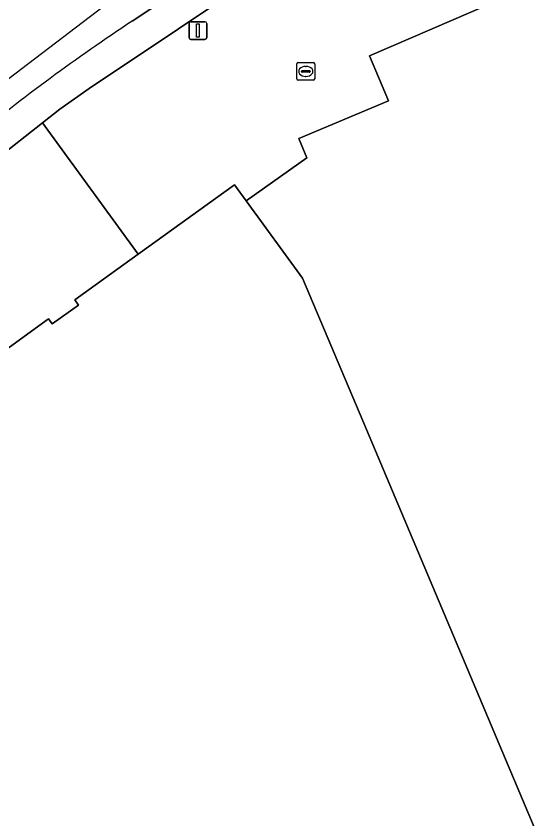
# Model space of a CAD drawing. Extents: x 159371 to 159986, y 382987 to 383597.
# Drawn here: x 159541.49 to 159570.72, y 383478.07 to 383523.3 of the extents above; entities that cross this region are included whole.
import ezdxf

# ---------------------------------------------------------------- set-up
doc = ezdxf.new("R2010")
doc.units = 0
for name, color, linetype in [('IMGEO_Brandkraan', 7, 'Continuous'), ('IMGEO_Lichtmast', 7, 'Continuous'), ('IMGEO_Pand', 7, 'Continuous'), ('IMGEO_Rijbaan_lokaal_gesloten', 7, 'Continuous'), ('IMGEO_Rijbaan_lokaal_open', 7, 'Continuous'), ('IMGEO_Voetpad_open', 7, 'Continuous')]:
    doc.layers.add(name, color=color, linetype=linetype)

msp = doc.modelspace()

# ---------------------------------------------------------------- linework, layer by layer
at = {"layer": 'IMGEO_Brandkraan'}
for p, q in [((159557.31, 383519.754), (159557.31, 383520.606)), ((159557.385, 383520.68), (159558.237, 383520.68)), ((159558.311, 383520.606), (159558.311, 383519.754)), ((159557.569, 383520.174), (159557.569, 383520.186)), ((159558.007, 383520.137), (159557.609, 383520.137)), ((159557.612, 383520.223), (159558.01, 383520.223)), ((159557.798, 383520.46), (159557.823, 383520.46)), ((159558.053, 383520.186), (159558.053, 383520.174)), ((159558.237, 383519.68), (159557.385, 383519.68)), ((159557.821, 383519.9), (159557.796, 383519.9))]:
    msp.add_line(p, q, dxfattribs=at)
for points in [[(159557.31, 383519.754), (159557.31, 383520.606)], [(159557.385, 383520.68), (159558.237, 383520.68)], [(159558.311, 383520.606), (159558.311, 383519.754)], [(159558.237, 383519.68), (159557.385, 383519.68)]]:
    msp.add_lwpolyline(points, dxfattribs=at)
for centre, radius, start, end in [((159557.387, 383520.604), 0.0765, 91.552, 178.448), ((159557.387, 383520.604), 0.0765, 91.552, 178.448), ((159558.235, 383520.604), 0.0765, 1.552, 88.448), ((159558.235, 383520.604), 0.0765, 1.552, 88.448), ((159557.609, 383520.183), 0.0403, 85.8775, 175.7526), ((159557.606, 383520.173), 0.0366, 178.938, 274.7102), ((159558.01, 383520.18), 0.043, 264.8664, 352.4533), ((159558.014, 383520.185), 0.0386, 1.7309, 96.639), ((159557.387, 383519.756), 0.0765, 181.552, 268.448), ((159557.387, 383519.756), 0.0765, 181.552, 268.448), ((159558.235, 383519.756), 0.0765, 271.552, 358.448), ((159558.235, 383519.756), 0.0765, 271.552, 358.448)]:
    msp.add_arc(centre, radius, start, end, dxfattribs=at)
for centre, major_axis, ratio, start_param, end_param in [((159557.797, 383520.18), (-0.387, 0.002), 0.722429, 4.712389, 7.853982), ((159557.822, 383520.18), (-0.39, 0.002), 0.717154, 1.570796, 4.712389)]:
    msp.add_ellipse(centre, major_axis=major_axis, ratio=ratio, start_param=start_param, end_param=end_param, dxfattribs=at)
at = {"layer": 'IMGEO_Lichtmast'}
for p, q in [((159551.238, 383522.08), (159551.238, 383522.88)), ((159551.238, 383522.88), (159551.238, 383522.08)), ((159551.338, 383522.98), (159552.128, 383522.98)), ((159552.128, 383522.98), (159551.338, 383522.98)), ((159552.228, 383522.88), (159552.228, 383522.08)), ((159552.228, 383522.08), (159552.228, 383522.88)), ((159552.128, 383521.98), (159551.338, 383521.98)), ((159551.338, 383521.98), (159552.128, 383521.98))]:
    msp.add_line(p, q, dxfattribs=at)
msp.add_lwpolyline([(159551.658, 383522.855), (159551.808, 383522.855), (159551.808, 383522.105), (159551.658, 383522.105), (159551.658, 383522.855)], dxfattribs=at)
for centre, start, end in [((159551.338, 383522.88), 90, 180), ((159551.338, 383522.88), 90, 180), ((159552.128, 383522.88), 0, 90), ((159552.128, 383522.88), 360, 90), ((159551.338, 383522.08), 180, 270), ((159551.338, 383522.08), 180, 270), ((159552.128, 383522.08), 270, 0), ((159552.128, 383522.08), 270, 0)]:
    msp.add_arc(centre, 0.1, start, end, dxfattribs=at)
at = {"layer": 'IMGEO_Pand'}
for points in [[(159576.35, 383527.523), (159561.396, 383521.059), (159562.464, 383518.516), (159557.41, 383516.394), (159557.863, 383515.315), (159554.458, 383512.889), (159557.626, 383508.541), (159561.23, 383500), (159570.675, 383477.615), (159570.76, 383477.422), (159574.335, 383478.987), (159574.674, 383479.133), (159578.501, 383480.784), (159580.703, 383475.599), (159603.638, 383485.659), (159606.499, 383492.829), (159610.379, 383494.491), (159616.147, 383496.962), (159616.01, 383497.31), (159614.836, 383500), (159614.01, 383501.893), (159613.656, 383502.703), (159625.3, 383506.17)], [(159570.675, 383477.615), (159561.23, 383500), (159557.626, 383508.541), (159554.458, 383512.889), (159553.803, 383513.798), (159548.369, 383509.883), (159544.805, 383507.314), (159545.015, 383507.022), (159543.528, 383505.958), (159543.323, 383506.242), (159540.061, 383503.888), (159540.254, 383503.62), (159532.723, 383498.216), (159532.52, 383498.501), (159529.563, 383496.396), (159529.423, 383496.289), (159533.99, 383489.766), (159536.291, 383486.477), (159539.357, 383482.098), (159540.341, 383478.892), (159534.695, 383474.538)]]:
    msp.add_lwpolyline(points, dxfattribs=at)
at = {"layer": 'IMGEO_Rijbaan_lokaal_gesloten'}
for points in [[(159563.267, 383533.126), (159557.979, 383529.596), (159548.028, 383523.01)], [(159539.153, 383514.285), (159542.987, 383517.287), (159543.962, 383518.05), (159545.608, 383519.212), (159560.701, 383529.313), (159564.226, 383531.645)]]:
    msp.add_lwpolyline(points, dxfattribs=at)
msp.add_arc((159610.604, 383428.516), 113.336, 123.51349, 129.20125, dxfattribs=at)
at = {"layer": 'IMGEO_Rijbaan_lokaal_open'}
msp.add_lwpolyline([(159548.028, 383523.01), (159557.979, 383529.596), (159557.01, 383531.044), (159552.945, 383528.833), (159522.6, 383505.702), (159509.624, 383495.811), (159506.117, 383493.138)], dxfattribs=at)
msp.add_arc((159610.604, 383428.516), 113.336, 123.51349, 129.20125, dxfattribs=at)
at = {"layer": 'IMGEO_Voetpad_open'}
for points in [[(159564.226, 383531.645), (159560.701, 383529.313), (159545.608, 383519.212), (159543.962, 383518.05), (159542.987, 383517.287), (159548.369, 383509.883), (159553.803, 383513.798), (159554.458, 383512.889), (159557.863, 383515.315), (159557.41, 383516.394), (159562.464, 383518.516), (159561.396, 383521.059), (159576.35, 383527.523), (159596.126, 383536.025), (159595.056, 383538.515)], [(159548.369, 383509.883), (159542.987, 383517.287), (159539.153, 383514.285), (159540.658, 383512.393), (159531.417, 383504.743), (159530.022, 383506.457), (159526.911, 383503.921), (159521.287, 383499.544), (159523.263, 383496.95), (159524.308, 383495.578), (159516.596, 383489.784), (159515.601, 383491.136), (159520.022, 383494.482), (159519.556, 383495.107), (159519.19, 383495.212), (159509.535, 383487.913), (159509.564, 383487.471), (159510.009, 383486.895), (159514.411, 383490.221), (159515.439, 383488.837), (159511.218, 383485.658), (159507.131, 383482.581), (159506.082, 383483.942), (159504.85, 383485.539)], [(159505.484, 383480.364), (159506.539, 383478.849), (159508.68, 383480.507), (159513.142, 383483.892), (159517.687, 383487.34), (159522.061, 383490.659), (159522.186, 383490.754), (159522.964, 383491.345), (159524.424, 383492.459), (159529.423, 383496.289), (159529.563, 383496.396), (159532.52, 383498.501), (159532.723, 383498.216), (159540.254, 383503.62), (159540.061, 383503.888), (159543.323, 383506.242), (159543.528, 383505.958), (159545.015, 383507.022), (159544.805, 383507.314), (159548.369, 383509.883)]]:
    msp.add_lwpolyline(points, dxfattribs=at)

doc.saveas('drawing.dxf')
